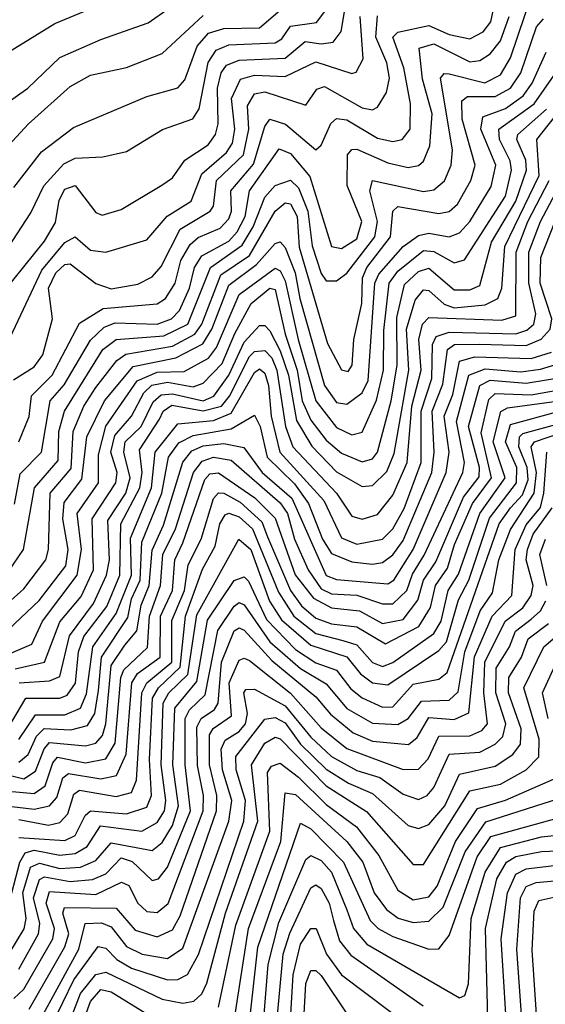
# Model space of a CAD drawing. Extents: x 1308313 to 1441400, y 959662 to 1036319.
# Tile 586 of 656: x 1417937 to 1418963, y 982037 to 983959. Entities that reach past the tile are written whole.
import ezdxf

# ---------------------------------------------------------------- set-up
doc = ezdxf.new("R2010")
doc.units = 0

msp = doc.modelspace()

# ---------------------------------------------------------------- linework, layer by layer
at = {"layer": '0CON10XD'}
for points in [[(1417877.4, 983772.6), (1417952.6, 983825), (1418015, 983885.2), (1418095, 983920), (1418187.5, 983952.5), (1418269.5, 984010.5), (1418365, 984011.8), (1418395, 984021.6), (1418425, 984046.3), (1418460.7, 984119.3), (1418497.4, 984155), (1418501.8, 984185), (1418476.6, 984345), (1418518, 984505), (1418517.6, 984557.6), (1418499.9, 984589.9), (1418465, 984622.6), (1418425, 984641.7), (1418365, 984654.8), (1418265, 984644), (1418172.9, 984617.1), (1418105, 984614.7), (1418025, 984584.6), (1417855, 984602.6)], [(1417848.7, 983855), (1418005, 983951.7), (1418110.5, 983995), (1418213.9, 984056.1), (1418314, 984065), (1418375, 984079.5), (1418395, 984097.5), (1418447, 984175), (1418457.6, 984225), (1418446.9, 984355), (1418478.2, 984495), (1418475.9, 984515.9), (1418465.2, 984535), (1418425, 984566.6), (1418365, 984583.5), (1418275.2, 984585.2), (1418215, 984574.1), (1418135, 984570.8), (1418105, 984570.3), (1418015, 984551.7), (1417836.1, 984553.9)], [(1418953, 983277), (1419005, 983292.3), (1419029, 983325), (1419024.8, 983375), (1418998.2, 983435), (1418995.7, 983465), (1419046.7, 983625), (1419092.9, 983697.1), (1419115, 983711.2), (1419145, 983719.3), (1419265, 983719), (1419328.6, 983711.4), (1419350.7, 983729.3), (1419375.8, 983794.2), (1419395, 983809.8), (1419495, 983784.6), (1419595, 983791), (1419631.2, 983808.8), (1419646.5, 983825), (1419656.7, 983853.3), (1419649.8, 983915), (1419667.7, 984112.3)], [(1417885, 983402.9), (1417985, 983526.5), (1418006.6, 983563.4), (1418013.5, 983606.5), (1418025, 983628.3), (1418045.1, 983635.1), (1418085, 983582.4), (1418097.6, 983577.6), (1418135, 983588.8), (1418214.2, 983635.8), (1418235, 983650.3), (1418259, 983685), (1418304.2, 983715), (1418319, 983735), (1418324.1, 983755.9), (1418322.8, 983825), (1418329.8, 983855), (1418340, 983870), (1418365, 983880.1), (1418455, 983883.7), (1418493.6, 983916.4), (1418525, 983911.6), (1418548.4, 983915), (1418564.2, 983935.8), (1418579.4, 984025)], [(1417915, 982882), (1417944.2, 982925), (1417965.7, 983045), (1418011.5, 983098.5), (1418013.3, 983155), (1418024.2, 983195), (1418099, 983315), (1418125, 983335.1), (1418218.3, 983341.7), (1418264.7, 983365), (1418309.2, 983475), (1418371.2, 983518.8), (1418392.5, 983555), (1418415, 983612.7), (1418435, 983635.3), (1418465, 983645.9), (1418480.9, 983630.9), (1418499.2, 983585), (1418507.5, 983517.5), (1418525, 983463.4), (1418535, 983449.4), (1418555, 983449.5), (1418575, 983464.3), (1418629.9, 983535), (1418634.9, 983565), (1418620.2, 983625), (1418625, 983644.8), (1418725, 983623.6), (1418745, 983627.1), (1418765.6, 983644.4), (1418778.7, 983675), (1418781.2, 983705), (1418758, 983845), (1418765, 983854), (1418775, 983853.1), (1418844.6, 983835.4), (1418875, 983851.4), (1418895, 983884.4), (1418937.7, 984012.3)], [(1417935.2, 983135), (1417955, 983184.6), (1417959.7, 983225), (1417999.7, 983265), (1418053.1, 983366.9), (1418099.3, 983395), (1418205, 983404.2), (1418221.2, 983415), (1418239.8, 983445), (1418251.2, 983488.8), (1418269.6, 983520.4), (1418285, 983534.1), (1418327.7, 983552.3), (1418345, 983570.2), (1418350.3, 983585), (1418348.7, 983625), (1418393.1, 983676.9), (1418415, 983750.7), (1418425, 983764.8), (1418455.2, 983755.2), (1418515, 983704.8), (1418525, 983713.8), (1418543.7, 983756.3), (1418555, 983766.4), (1418575, 983763.3), (1418635, 983728), (1418665, 983721.5), (1418683.1, 983725), (1418699, 983745), (1418699.7, 983795), (1418686.8, 983865), (1418665.2, 983925), (1418675, 983934.5), (1418735, 983947.4), (1418775, 983930.3), (1418815, 983921.3), (1418841.2, 983935), (1418856.4, 983955), (1418867, 984005)], [(1418834, 983326), (1418925, 983323.1), (1418954.8, 983335.2), (1418972.1, 983355), (1418975.4, 983375), (1418952.8, 983445), (1418953.7, 983495), (1419001.6, 983615), (1419023.8, 983655), (1419039.4, 983715), (1419067.8, 983752.2), (1419118.9, 983771.1), (1419265, 983766.6), (1419314.3, 983775.7), (1419325.1, 983785), (1419357.3, 983852.7), (1419385, 983877.2), (1419435, 983855.8), (1419485, 983847.2), (1419565, 983846.7), (1419593.6, 983855), (1419605, 983864.6), (1419614.7, 983895), (1419614.8, 983995)], [(1417855, 982768), (1417945, 982848.2), (1417987.5, 982905), (1417992.9, 982925), (1417995.8, 983035), (1418037.1, 983082.9), (1418041.1, 983155), (1418062.1, 983205), (1418085, 983241), (1418126.4, 983293.6), (1418144, 983306), (1418235, 983321.9), (1418278.6, 983345), (1418292.2, 983365), (1418329.2, 983460.8), (1418385, 983498.9), (1418435, 983585.2), (1418455, 983601.3), (1418465, 983599.7), (1418478.3, 983575), (1418482.3, 983515), (1418537.2, 983327.2), (1418565, 983275.3), (1418577.9, 983272.1), (1418585.5, 983284.5), (1418588.7, 983335), (1418604.2, 983405), (1418605.9, 983455), (1418614.3, 983475), (1418660.3, 983535), (1418665.2, 983585), (1418675, 983594.4), (1418755, 983580.6), (1418775, 983584.9), (1418791.4, 983598.6), (1418817, 983645), (1418825.6, 983675), (1418800.5, 983765), (1418799.5, 983800.5), (1418810.9, 983809.1), (1418865, 983809.1), (1418895, 983825.1), (1418914.9, 983855), (1418945.2, 983944.8), (1418959.2, 983960.8)], [(1417891.1, 983688.9), (1417954.1, 983755.9), (1418035, 983828.7), (1418075, 983850.4), (1418145, 983865.5), (1418215, 983892.8), (1418295, 983967.4)], [(1417912.5, 983327.5), (1417979.7, 983470.3), (1418025, 983523.9), (1418045, 983535.2), (1418075, 983509.1), (1418105, 983505.2), (1418185, 983529), (1418224.4, 983575.6), (1418271.1, 983605), (1418291.9, 983658.1), (1418340.1, 983699.9), (1418352, 983718), (1418356.6, 983745), (1418349.8, 983805), (1418367.4, 983842.6), (1418395, 983851), (1418455, 983847.8), (1418515, 983876.7), (1418585, 983854.1), (1418593.4, 983856.6), (1418607.4, 983882.6), (1418601.1, 983965)], [(1417914.9, 983515.1), (1417958.2, 983581.8), (1417983.9, 983635), (1418022.6, 983677.4), (1418045, 983688.4), (1418099, 983691), (1418145, 983701.6), (1418215.1, 983744.9), (1418274.3, 983765.7), (1418287.2, 983785), (1418304.3, 983875.7), (1418320.4, 983899.6), (1418345, 983909.6), (1418435, 983913.8), (1418448.3, 983921.7), (1418465, 983946.2), (1418516.3, 983953.7), (1418532, 983975)], [(1417924.2, 983255.8), (1417965, 983281.6), (1417981.6, 983305), (1418000.7, 983375), (1417992.8, 983435), (1418007.3, 983465), (1418025, 983481.2), (1418035, 983482.4), (1418085, 983444.2), (1418115, 983433.6), (1418167, 983443), (1418195, 983456.8), (1418212.5, 983477.5), (1418250.1, 983549.9), (1418308.7, 983585), (1418314.9, 983595.1), (1418320.9, 983645), (1418373.4, 983695), (1418383.6, 983745), (1418381.1, 983791.1), (1418395, 983814.2), (1418415, 983818.1), (1418495, 983792.3), (1418516.7, 983823.3), (1418531.5, 983828.5), (1418605, 983786.8), (1418625, 983783), (1418635, 983788), (1418652.9, 983817), (1418658.4, 983845), (1418653.4, 983875), (1418632.1, 983925), (1418635, 983966.4)], [(1417925, 983631.4), (1417979.1, 983700.9), (1418041.5, 983748.5), (1418185, 983809), (1418245, 983826.1), (1418258.7, 983841.3), (1418282.9, 983907.1), (1418305, 983932.5), (1418335, 983941.5), (1418405, 983943.2), (1418445, 983977.3)], [(1417926.4, 983013.6), (1417937.4, 983072.6), (1417978.9, 983115), (1417996.2, 983215), (1418023.4, 983246.6), (1418075, 983333.8), (1418101.3, 983358.7), (1418122.7, 983367.3), (1418204.8, 983364.8), (1418233.1, 983375), (1418248.4, 983391.6), (1418267.9, 983435), (1418277.6, 983475), (1418292, 983498), (1418345, 983527), (1418361.2, 983545), (1418376.6, 983575), (1418385.3, 983624.7), (1418443.4, 983706.6), (1418465, 983697.8), (1418503, 983653), (1418545, 983516.1), (1418565, 983512.6), (1418595, 983531.3), (1418604.5, 983565), (1418575.6, 983635.6), (1418576.6, 983695), (1418584.7, 983705.3), (1418595, 983706), (1418655, 983679.7), (1418695, 983670.5), (1418715, 983674.2), (1418725, 983682.6), (1418737.4, 983712.6), (1418742, 983775), (1418723, 983843), (1418716.5, 983903.5), (1418745, 983911.6), (1418815, 983876.8), (1418835, 983879.2), (1418855, 983892.1), (1418875, 983917.5), (1418891.8, 983965)], [(1418653, 983076.9), (1418667.4, 983112.6), (1418696.4, 983275), (1418691.6, 983355), (1418708.4, 983411.6), (1418725, 983432), (1418735, 983430.3), (1418765, 983403.7), (1418785, 983396.8), (1418845, 983402.2), (1418869.7, 983415), (1418877.8, 983435), (1418883.7, 983516.3), (1418950.9, 983655), (1418946.3, 983725), (1419015, 983812.4), (1419035, 983825.9), (1419105, 983840.9), (1419235, 983840.2), (1419265, 983846.3), (1419285, 983863.7), (1419329.9, 983930.1), (1419385, 983972.5)], [(1417865, 982722.7), (1417974.4, 982825.6), (1418026.7, 982893.3), (1418031.5, 982925), (1418021.1, 982985), (1418023.4, 983016.6), (1418058, 983062), (1418067.7, 983145), (1418102.4, 983215), (1418158, 983282), (1418241.2, 983298.8), (1418293.8, 983326.2), (1418312, 983355), (1418345, 983440.9), (1418398.8, 983481.2), (1418435, 983522.1), (1418445, 983525.5), (1418455, 983514.4), (1418474.6, 983465), (1418483.2, 983415), (1418531.8, 983245), (1418555, 983211.8), (1418575, 983208.3), (1418605, 983231), (1418616.6, 983255), (1418629.7, 983445), (1418637.4, 983462.6), (1418685, 983516.1), (1418715, 983537.5), (1418735, 983542.6), (1418775, 983534.9), (1418795, 983542.8), (1418815.5, 983565), (1418856.8, 983633.2), (1418866.2, 983675), (1418837, 983745), (1418840.6, 983769.4), (1418885, 983785.8), (1418919.5, 983810.5), (1418937.2, 983835), (1418964.5, 983895.5)], [(1417915, 982720.7), (1417960, 982740), (1417981.1, 982785), (1418048.7, 982875), (1418057.4, 982925), (1418048.7, 982995), (1418090.7, 983055), (1418090.4, 983109.7), (1418104.5, 983165.5), (1418165.6, 983254.4), (1418205, 983271.1), (1418257.5, 983272.5), (1418305, 983298.5), (1418320.8, 983319.2), (1418365, 983422.6), (1418435, 983473.7), (1418445, 983468.8), (1418455, 983449), (1418479.9, 983335), (1418515, 983215.4), (1418555, 983163.3), (1418585, 983148.5), (1418605, 983154.1), (1418633.4, 983216.6), (1418646.7, 983275), (1418647.6, 983352.4), (1418657.9, 983445), (1418675, 983468), (1418725, 983508.6), (1418745, 983506.3), (1418785, 983484.6), (1418805, 983490.4), (1418885, 983614.8), (1418896.4, 983665), (1418893.8, 983683.8), (1418873.3, 983725), (1418871.9, 983745), (1418940.6, 983795), (1418995, 983871.9)], [(1418356.4, 983346.4), (1418388.5, 983405), (1418425, 983435.1), (1418435, 983432.1), (1418454.7, 983345), (1418478.3, 983275), (1418488.2, 983215), (1418505, 983177.1), (1418535, 983138.4), (1418565, 983112.7), (1418605, 983096.1), (1418625, 983101.9), (1418635.1, 983114.9), (1418661.6, 983215), (1418673.2, 983285), (1418672.5, 983377.5), (1418688, 983442), (1418715, 983467.3), (1418735, 983473.9), (1418785, 983431.6), (1418815, 983431.6), (1418835, 983440.3), (1418857.3, 983525), (1418905.4, 983605), (1418926, 983665), (1418924.8, 983685), (1418907.3, 983725), (1418909.3, 983735), (1418965, 983784.2)], [(1417935, 982554.1), (1417967.6, 982602.4), (1418025, 982602), (1418055, 982615.1), (1418067, 982643), (1418079.1, 982735), (1418125, 982799.8), (1418154.8, 982875), (1418152.8, 982947.2), (1418193.6, 983045), (1418201.2, 983115), (1418245, 983170.3), (1418315, 983176.7), (1418349.3, 983190.7), (1418395, 983270.4), (1418405, 983277.4), (1418415, 983269.2), (1418422.6, 983245), (1418427.8, 983185), (1418444.5, 983115), (1418530.3, 983020.3), (1418565, 982947.9), (1418595, 982935.1), (1418644.7, 982945), (1418665, 982965.4), (1418687.1, 983005), (1418720.1, 983095), (1418720.4, 983195), (1418741.1, 983258.9), (1418742.5, 983325), (1418749.5, 983340.5), (1418775, 983348.8), (1418905, 983345.6), (1418926.9, 983353.1), (1418940.2, 983365), (1418944.4, 983385), (1418930.5, 983445), (1418930.8, 983505), (1418953.3, 983565), (1419000.7, 983655)], [(1418209.2, 983179.2), (1418216.4, 983195), (1418233.6, 983206.4), (1418295, 983195.7), (1418330.4, 983205), (1418346.1, 983224), (1418385, 983301.4), (1418395, 983311.6), (1418415, 983313.1), (1418428.8, 983298.8), (1418438.5, 983275), (1418455.3, 983165), (1418469.9, 983125), (1418554.8, 983034.8), (1418585, 982990), (1418605, 982984), (1418635, 982993.1), (1418665, 983031.2), (1418693.3, 983095), (1418702.2, 983205), (1418720.3, 983275), (1418715.5, 983335), (1418723, 983365), (1418735, 983377.6), (1418877.5, 983372.5), (1418905, 983381.1), (1418905.7, 983505), (1418928.4, 983565), (1418970.4, 983645)], [(1417928, 982692), (1417985.1, 982704.9), (1418015, 982783.9), (1418056.8, 982833.2), (1418080.9, 982885), (1418078.1, 982985), (1418124.5, 983055), (1418126.6, 983075), (1418114.8, 983115), (1418122.5, 983147.5), (1418155.1, 983184.9), (1418179.2, 983230.8), (1418194.6, 983245.4), (1418225, 983251.4), (1418275, 983242.2), (1418295, 983249.6), (1418331.8, 983288.2), (1418356.4, 983346.4)], [(1417935.5, 982664.5), (1417995, 982668.5), (1418015, 982676.8), (1418033.6, 982756.4), (1418080.4, 982819.6), (1418106.2, 982875), (1418111.7, 982905), (1418108.7, 982981.3), (1418144, 983035), (1418152.3, 983065), (1418139.9, 983115), (1418142.8, 983135), (1418173.6, 983165), (1418197.1, 983212.9), (1418212.9, 983227.1), (1418235, 983228.9), (1418294.8, 983215.2), (1418315.8, 983224.2), (1418344.9, 983265.1), (1418375, 983329.8), (1418405, 983362.1), (1418415, 983362.2), (1418425, 983351.5), (1418445, 983312.9), (1418461.2, 983265), (1418476.7, 983176.7), (1418506.7, 983126.7), (1418555, 983076.8), (1418605, 983047.9), (1418625, 983049.9), (1418653, 983076.9)], [(1417935, 982509.7), (1417952.9, 982525), (1417969.4, 982560.6), (1417984.5, 982575.6), (1418036.7, 982573.3), (1418068.7, 982581.3), (1418083.6, 982605), (1418090.4, 982649.6), (1418096.4, 982715), (1418147.6, 982792.4), (1418155, 982828.5), (1418171.7, 982865), (1418175, 982939.4), (1418213.8, 983035), (1418227.4, 983105), (1418247.1, 983132.9), (1418275, 983147.7), (1418349.4, 983160.6), (1418395, 983186.9), (1418406, 983165), (1418419.4, 983105), (1418473, 983053), (1418500.4, 983015), (1418527.6, 982945), (1418545, 982917.2), (1418585, 982900.7), (1418625, 982896.1), (1418645, 982899.8), (1418665, 982914.4), (1418685, 982942.2), (1418741.1, 983075), (1418745.6, 983115), (1418742.1, 983195), (1418762.3, 983247.7), (1418771.9, 983315), (1418785.2, 983324.8), (1418834, 983326)], [(1417885, 982492.2), (1417945, 982477.1), (1417967.7, 982492.3), (1417984.3, 982535.7), (1417995, 982548.2), (1418065, 982541.5), (1418085, 982547.2), (1418098.1, 982561.9), (1418104.9, 982585), (1418115, 982698.5), (1418141.9, 982738.1), (1418165, 982766.1), (1418173.8, 982816.2), (1418189.2, 982855), (1418195, 982923.7), (1418217.4, 982972.6), (1418254.9, 983095.1), (1418272.7, 983117.3), (1418295, 983127.2), (1418335, 983131.9), (1418374, 983124), (1418410.1, 983075), (1418468, 983025), (1418535, 982874), (1418555, 982866.2), (1418655, 982857.9), (1418666.7, 982865), (1418704.9, 982925.1), (1418769.1, 983075), (1418774.8, 983115), (1418765.2, 983185), (1418782.3, 983227.7), (1418795, 983292.2), (1418825, 983301), (1418935, 983297.6), (1418975, 983310.2)], [(1417885, 982456.2), (1417965, 982448.5), (1417986.4, 982463.6), (1418001.1, 982508.9), (1418010.6, 982519.4), (1418065, 982508.7), (1418105, 982516.2), (1418123.2, 982546.8), (1418134.1, 982675), (1418139.9, 982689.9), (1418186.4, 982733.6), (1418189.9, 982795), (1418211.7, 982855), (1418216.2, 982915), (1418240.6, 982965), (1418276, 983075), (1418292.5, 983097.5), (1418315, 983104.9), (1418349.5, 983099.5), (1418445, 983016), (1418459.7, 982995), (1418472.8, 982945), (1418499.9, 982885), (1418525, 982848.2), (1418545, 982838.4), (1418595, 982836.1), (1418645, 982819.2), (1418665, 982819.2), (1418692.6, 982845), (1418703.1, 982876.9), (1418726.4, 982913.6), (1418801.7, 983075), (1418805.2, 983095), (1418789, 983175), (1418813.4, 983265), (1418845, 983277.3), (1418915, 983271.6), (1418953, 983277)], [(1417904.8, 982425.2), (1417965, 982418.3), (1417995, 982424.7), (1418009.2, 982440.8), (1418020.6, 982479.4), (1418032, 982488.1), (1418095, 982477.6), (1418125.8, 982484.2), (1418144.6, 982525.4), (1418155.7, 982665), (1418166.8, 982683.2), (1418211.1, 982715), (1418211.5, 982795), (1418234.7, 982845), (1418239.6, 982905), (1418255, 982937.9), (1418298.3, 983061.7), (1418307.5, 983072.5), (1418325, 983074.8), (1418395.6, 983025.6), (1418435, 982985.8), (1418474.6, 982875.4), (1418510, 982830), (1418545, 982811.1), (1418600, 982805), (1418645, 982780.4), (1418685, 982788.3), (1418713.8, 982826.2), (1418725, 982865), (1418748.8, 982901.2), (1418802.9, 983027.1), (1418833.3, 983066.7), (1418833.9, 983085), (1418812.8, 983165), (1418835, 983245), (1418855, 983255.7), (1418925, 983249.3), (1419005, 983262.9)], [(1417935, 982397.7), (1417992.8, 982387.2), (1418015, 982392), (1418030.9, 982409.1), (1418042.4, 982447.6), (1418053.1, 982455), (1418125, 982443), (1418155, 982451), (1418164.9, 982475), (1418175.1, 982645), (1418185, 982665), (1418233.3, 982705), (1418233.7, 982786.3), (1418258.1, 982845), (1418265.4, 982895), (1418290.7, 982945), (1418315, 983024.8), (1418325, 983035.3), (1418335, 983034.7), (1418367.3, 983017.3), (1418409.2, 982979.2), (1418420.5, 982949.5), (1418465, 982845.1), (1418486.9, 982815), (1418515, 982791), (1418545, 982780.1), (1418595, 982773.9), (1418650.7, 982740.7), (1418715.6, 982774.4), (1418738.4, 982811.6), (1418748.4, 982855), (1418771.6, 982888.4), (1418785.1, 982935), (1418820.5, 983015), (1418857.9, 983065), (1418837.5, 983152.5), (1418852.4, 983217.6), (1418865, 983229.1), (1418935, 983226.7), (1419015, 983241.3)], [(1417935, 982362.6), (1418025, 982357.1), (1418045, 982366.9), (1418064.2, 982405.8), (1418074.9, 982415.1), (1418145, 982409.1), (1418185, 982422.3), (1418194.1, 982445), (1418189.7, 982515), (1418196, 982635), (1418207.5, 982655), (1418250, 982695), (1418260.1, 982795), (1418293.6, 982886.4), (1418318.3, 982931.7), (1418327.1, 982975), (1418337.4, 982992.6), (1418345, 982995.7), (1418365, 982988.6), (1418390.9, 982965), (1418441.9, 982841.9), (1418472, 982795), (1418515, 982760.9), (1418567.3, 982747.3), (1418595, 982738.8), (1418625, 982704.7), (1418645, 982696.8), (1418665, 982704.1), (1418745, 982761.3), (1418759.4, 982785), (1418773, 982845), (1418793.3, 982876.7), (1418834.8, 982995.2), (1418884, 983065), (1418860.9, 983135), (1418876, 983194), (1418888.6, 983201.4), (1419047.3, 983222.7)], [(1417921.4, 982255), (1417936.8, 982315), (1417947.3, 982332.7), (1417965, 982337.9), (1418015, 982328.1), (1418045, 982331.6), (1418068.6, 982345), (1418094.1, 982385.9), (1418174.9, 982375.1), (1418205, 982392.1), (1418219, 982415), (1418222.1, 982435), (1418212.5, 982505), (1418216.5, 982625), (1418227.8, 982645), (1418265, 982681.1), (1418282.7, 982797.3), (1418364.7, 982945.3), (1418387.9, 982925), (1418424.2, 982824.2), (1418447.5, 982787.5), (1418505, 982738.1), (1418575.3, 982715.3), (1418602.2, 982682.2), (1418625, 982664.7), (1418655, 982661.1), (1418755, 982728), (1418769.6, 982745), (1418793.4, 982826.6), (1418813.1, 982865), (1418854, 982986), (1418906.5, 983055), (1418906.8, 983085), (1418885.2, 983135), (1418895, 983169), (1418985, 983193.8)], [(1417915.1, 982135), (1417945.4, 982184.6), (1417949.3, 982205), (1417942.9, 982255), (1417958, 982305), (1417975, 982313.1), (1418015, 982302.7), (1418055, 982305.1), (1418085, 982317.8), (1418115, 982352.2), (1418195, 982337.4), (1418215, 982353.4), (1418235, 982386), (1418246.6, 982425), (1418235.8, 982505), (1418239.3, 982615), (1418282.5, 982667.5), (1418302.9, 982787.1), (1418355, 982864.4), (1418375, 982871.6), (1418383.2, 982863.2), (1418418.1, 982788.1), (1418475, 982729.9), (1418515, 982703.9), (1418555, 982689.3), (1418582.9, 982653), (1418605, 982635.5), (1418645, 982617), (1418665, 982617.6), (1418705, 982661.9), (1418755, 982671.8), (1418771.2, 982685), (1418872.6, 982975), (1418895, 983006.5), (1418918.1, 983031.9), (1418928.9, 983061.1), (1418927.2, 983085), (1418910.7, 983125), (1418912.5, 983145), (1418918.6, 983151.4), (1419005, 983174.7)], [(1417921.1, 982588.9), (1417948.4, 982635), (1418015, 982634.7), (1418029.1, 982640.9), (1418045.6, 982664.4), (1418051.4, 982725), (1418061.7, 982755), (1418106.4, 982813.6), (1418132.1, 982875), (1418133.8, 982975), (1418171.2, 983045), (1418175.6, 983075), (1418170.8, 983119.2), (1418209.2, 983179.2)], [(1417935, 982106.2), (1417973.5, 982175), (1417976.2, 982195), (1417963.7, 982245), (1417975, 982281.1), (1417985, 982286), (1418035, 982277.3), (1418079, 982281), (1418105, 982292.2), (1418135, 982323), (1418156.3, 982316.3), (1418195, 982278.7), (1418207.8, 982282.2), (1418225, 982304.8), (1418269.8, 982415), (1418259.4, 982505), (1418259.5, 982595), (1418268, 982612), (1418298.9, 982641), (1418323.2, 982766.8), (1418355, 982814.4), (1418365, 982821.5), (1418375, 982817), (1418425, 982745), (1418485, 982692.6), (1418535, 982662.9), (1418575, 982614.5), (1418625, 982585.8), (1418675, 982583.7), (1418694.9, 982595.1), (1418720.9, 982629.1), (1418775, 982631.1), (1418792.8, 982647.2), (1418805.5, 982725), (1418835.6, 982805), (1418859.8, 982840.2), (1418872.2, 982905), (1418895, 982963.8), (1418940.9, 983035), (1418945.7, 983075), (1418934.8, 983125), (1418941.7, 983135), (1418995, 983153.3)], [(1417925, 982048.6), (1417945, 982066.9), (1418001.2, 982165), (1418004.8, 982185), (1417988.1, 982235), (1417995, 982257.2), (1418085, 982251.6), (1418135.5, 982275.5), (1418149.5, 982269.5), (1418167.2, 982235), (1418185, 982218.6), (1418205, 982216.5), (1418226.2, 982233.8), (1418294.6, 982415), (1418295.1, 982445), (1418283.7, 982503.7), (1418282.1, 982577.9), (1418290.9, 982595), (1418317.2, 982612.8), (1418324.1, 982625), (1418330.3, 982705), (1418355, 982766), (1418365, 982771.9), (1418375, 982767.8), (1418428.5, 982708.5), (1418515, 982637.6), (1418543.3, 982603.3), (1418587.4, 982567.4), (1418625, 982551.1), (1418695.3, 982544.7), (1418712.2, 982557.8), (1418735, 982597), (1418785, 982592.9), (1418813.5, 982606.5), (1418824.7, 982715.3), (1418858.7, 982795), (1418897.1, 982835), (1418903.6, 982925), (1418925, 982973.4), (1418953.2, 983006.8), (1418959.9, 983035), (1418965.5, 983115)], [(1417955, 982027.7), (1418025, 982149.4), (1418032.6, 982175), (1418020.8, 982215), (1418023.9, 982226.1), (1418124.9, 982224.9), (1418162.1, 982182.2), (1418205, 982169.2), (1418235, 982182.6), (1418249.9, 982209.9), (1418320.8, 982415), (1418321.4, 982445), (1418307, 982505), (1418306.8, 982563.2), (1418314.6, 982575.4), (1418349.9, 982600.1), (1418345.6, 982665), (1418365, 982709.1), (1418375, 982712.8), (1418385, 982708.3), (1418465, 982644.6), (1418525, 982577.2), (1418575, 982536.8), (1418685, 982495.8), (1418715, 982496.1), (1418733.8, 982516.2), (1418755, 982560.8), (1418815, 982561.1), (1418838.6, 982571.4), (1418849.8, 982585), (1418842.7, 982645), (1418844.5, 982705), (1418884.4, 982785), (1418918.8, 982811.2), (1418934.9, 982835), (1418938.7, 982855), (1418925.6, 982905), (1418928.2, 982925), (1418939.2, 982955), (1418976.1, 983006.1)], [(1418965.9, 982855), (1418952.1, 982915), (1418963.3, 982945)], [(1417975.5, 982004.5), (1418051.8, 982145), (1418064.3, 982195), (1418096.3, 982196.3), (1418115, 982188.4), (1418145, 982150.3), (1418175.4, 982135.4), (1418225, 982126.9), (1418255, 982146.8), (1418345.1, 982395), (1418350.4, 982435), (1418332.3, 982495), (1418329.8, 982535), (1418337.4, 982552.6), (1418365, 982569.5), (1418377.5, 982585), (1418381.4, 982605), (1418374, 982645), (1418378.2, 982651.9), (1418395, 982652.4), (1418455, 982619.8), (1418505, 982558.5), (1418545, 982520.7), (1418595, 982493.5), (1418639.7, 982479.7), (1418685, 982447.4), (1418715, 982437), (1418732.3, 982445), (1418745, 982460.6), (1418775, 982525.8), (1418835, 982529.4), (1418865, 982544.9), (1418879.8, 982560.2), (1418885.8, 982585), (1418866, 982645), (1418866.5, 982693.5), (1418892.9, 982735), (1418904.3, 982765.7), (1418935, 982788.7), (1418953.4, 982805), (1418963.8, 982825)], [(1417977.6, 981952.4), (1418042.1, 982085), (1418089.9, 982150.1), (1418105, 982146.7), (1418126.3, 982125), (1418155, 982108.1), (1418225, 982085.1), (1418245, 982086), (1418264.4, 982095.6), (1418285.7, 982134.3), (1418374.1, 982395), (1418377.2, 982435), (1418359.3, 982495), (1418358.8, 982521.2), (1418415, 982593.8), (1418435, 982596.8), (1418455, 982586.9), (1418485, 982545), (1418535, 982496.5), (1418578.7, 982468.7), (1418625, 982449), (1418695, 982386.2), (1418715, 982380.3), (1418735, 982388.1), (1418766.4, 982425), (1418795, 982486.6), (1418865, 982502.2), (1418899, 982525), (1418914.1, 982545), (1418915.5, 982575), (1418890.9, 982645), (1418891.3, 982675), (1418916, 982715), (1418929.4, 982750.6), (1418969.2, 982780.8)], [(1418018, 981962), (1418055, 982058.6), (1418085, 982095.8), (1418105, 982100.1), (1418215, 982047.5), (1418255, 982039.8), (1418276.6, 982043.4), (1418292.2, 982057.8), (1418301.6, 982078.4), (1418338.1, 982215), (1418401.2, 982395), (1418389, 982505), (1418415, 982547.3), (1418435, 982558.4), (1418445, 982555.3), (1418535, 982463.7), (1418613.3, 982413.3), (1418705, 982310.4), (1418725, 982310.2), (1418815, 982454.1), (1418875, 982467.2), (1418925.2, 982495), (1418949.7, 982520.3), (1418950.6, 982555), (1418920.8, 982655), (1418959.6, 982735), (1419000.3, 982769.7)], [(1418968.1, 982595), (1418957.3, 982645), (1418989, 982715)], [(1418325, 982032), (1418358.3, 982191.7), (1418424.8, 982375), (1418420.1, 982489.9), (1418428.1, 982501.9), (1418445, 982507.7), (1418480.8, 982480.8), (1418535, 982427.4), (1418593.8, 982383.8), (1418637.9, 982327.9), (1418675, 982260.2), (1418705, 982241), (1418735, 982247.1), (1418751.8, 982268.2), (1418787.5, 982355), (1418830.3, 982419.7), (1418885, 982435.9), (1418988.9, 982481.1)], [(1418355.1, 982004.9), (1418383.4, 982185), (1418446.4, 982355), (1418455, 982450.2), (1418475, 982446.5), (1418575.3, 982355.3), (1418606.4, 982315), (1418628.4, 982255), (1418652.6, 982222.6), (1418675.5, 982205.5), (1418705, 982196.9), (1418735, 982199.4), (1418763.2, 982226.8), (1418806.1, 982335), (1418846.6, 982393.4), (1419070.5, 982465)], [(1418383.1, 981985), (1418401.3, 982148.7), (1418485, 982390.8), (1418505, 982379.7), (1418568.8, 982315), (1418621, 982201), (1418636.5, 982185), (1418665, 982169.7), (1418735, 982144.9), (1418755, 982145.6), (1418775, 982171.6), (1418829.9, 982325), (1418856.5, 982365), (1419005, 982405.6)], [(1418411, 981985), (1418421.9, 982115), (1418442.7, 982197.3), (1418495, 982319.8), (1418505, 982327.9), (1418525, 982317.7), (1418545.1, 982295), (1418575, 982221.9), (1418588.4, 982185), (1418614, 982155), (1418795, 982050), (1418805.4, 982054.6), (1418812.6, 982077.4), (1418817.8, 982205), (1418845.1, 982295), (1418875, 982343.3), (1418955, 982364.2), (1419065.7, 982375.7)], [(1418851.1, 981985), (1418845.7, 982185), (1418868, 982282), (1418886.9, 982315), (1418905, 982325.8), (1418955, 982335.4), (1419065, 982340.1)], [(1418890.2, 981945), (1418876.4, 982165), (1418888.8, 982255), (1418905, 982291.6), (1418925, 982301.5), (1418985, 982308.7)], [(1418437.8, 981995), (1418451.2, 982135), (1418463.7, 982176.3), (1418505.1, 982264.9), (1418515, 982270.2), (1418525, 982263.1), (1418540.6, 982235), (1418548.9, 982201.1), (1418561.1, 982161.1), (1418583.2, 982133.2), (1418724.2, 982034.2)], [(1418922, 981935), (1418907, 982145), (1418914.5, 982245), (1418925, 982267.2), (1418944.7, 982275.3), (1418995, 982279.5)], [(1418950.3, 981949.7), (1418936.8, 982143.2), (1418940.7, 982219.3), (1418949.9, 982240.2), (1418985, 982247.7)], [(1418464, 981985), (1418470.5, 982095), (1418485, 982154.4), (1418505, 982185.2), (1418515.3, 982185.3), (1418535.5, 982135), (1418565, 982095.1), (1418707.3, 981987.3)], [(1418490.8, 981995), (1418495, 982078.1), (1418505, 982103.5), (1418515, 982103.2), (1418525, 982093.7), (1418577.5, 982015)], [(1418036, 981935), (1418075, 982042.9), (1418095, 982066.4), (1418115, 982062), (1418185, 982018.7)]]:
    msp.add_lwpolyline(points, dxfattribs=at)

doc.saveas('drawing.dxf')
